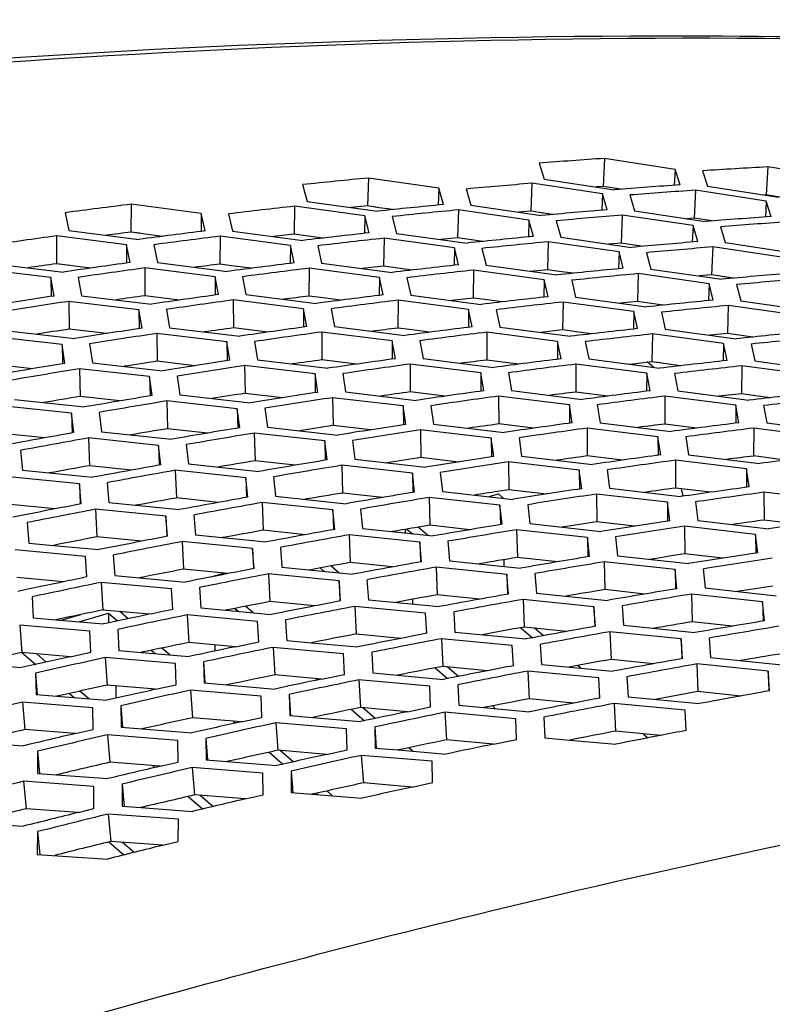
# Model space of a CAD drawing. Header units: millimetres. Extents: x 0 to 420, y 0 to 297.
# Tile 479 of 514: x 349.37 to 352.01, y 249.34 to 252.79. Entities that reach past the tile are written whole.
import ezdxf

# ---------------------------------------------------------------- set-up
doc = ezdxf.new("R2010")
doc.units = ezdxf.units.MM
doc.header["$LTSCALE"] = 23.1
doc.layers.get('0').update_dxf_attribs({"linetype": 'CONTINUOUS'})

msp = doc.modelspace()

# ---------------------------------------------------------------- linework, layer by layer
at = {"color": 3, "linetype": 'Continuous'}
for p, q in [((351.1879, 252.2831), (351.2053, 252.2276)), ((351.6645, 252.2612), (351.4171, 252.2998)), ((351.6826, 252.2071), (351.6645, 252.2612)), ((351.7599, 252.2563), (351.7781, 252.2025)), ((352.237, 252.2297), (351.989, 252.2699)), ((350.8368, 252.1956), (350.5902, 252.2311)), ((351.2053, 252.2276), (351.4526, 252.1903)), ((350.3597, 252.2079), (350.3751, 252.1491)), ((350.8528, 252.1382), (350.8368, 252.1956)), ((350.9323, 252.1927), (350.9484, 252.1355)), ((351.4099, 252.1756), (351.1626, 252.2127)), ((351.9836, 252.1499), (351.7357, 252.1886)), ((351.7781, 252.2025), (352.0261, 252.1636)), ((350.3751, 252.1491), (350.6215, 252.1149)), ((351.4267, 252.1199), (351.4099, 252.1756)), ((351.5055, 252.1717), (351.5224, 252.1162)), ((352.0012, 252.0958), (351.9836, 252.1499)), ((350.0048, 252.1067), (349.7591, 252.1392)), ((350.5782, 252.0982), (350.3318, 252.1322)), ((351.1524, 252.0841), (350.9053, 252.1196)), ((350.9484, 252.1355), (351.1955, 252.0998)), ((351.5224, 252.1162), (351.7702, 252.079)), ((349.5276, 252.1096), (349.5409, 252.0474)), ((350.0188, 252.0459), (350.0048, 252.1067)), ((350.1003, 252.1057), (350.1144, 252.0452)), ((350.593, 252.0391), (350.5782, 252.0982)), ((350.6739, 252.0963), (350.6887, 252.0374)), ((351.1679, 252.0266), (351.1524, 252.0841)), ((351.2482, 252.0812), (351.2638, 252.024)), ((351.7273, 252.0643), (351.4795, 252.1013)), ((349.5409, 252.0474), (349.7864, 252.0162)), ((350.1144, 252.0452), (350.3606, 252.0125)), ((351.7436, 252.0084), (351.7273, 252.0643)), ((351.8231, 252.0604), (351.8396, 252.0049)), ((349.7425, 251.9976), (349.4971, 252.0285)), ((350.3169, 251.9949), (350.0707, 252.0273)), ((350.8921, 251.9865), (350.6452, 252.0205)), ((350.6887, 252.0374), (350.9357, 252.0032)), ((351.468, 251.9726), (351.2204, 252.008)), ((351.2638, 252.024), (351.5114, 251.9883)), ((349.7553, 251.935), (349.7425, 251.9976)), ((349.8382, 251.9975), (349.851, 251.9352)), ((350.3304, 251.934), (350.3169, 251.9949)), ((350.4127, 251.9939), (350.4263, 251.9333)), ((350.9063, 251.9273), (350.8921, 251.9865)), ((350.988, 251.9846), (351.0024, 251.9257)), ((351.483, 251.915), (351.468, 251.9726)), ((352.0446, 251.9529), (351.7964, 251.9899)), ((351.8396, 252.0049), (352.0878, 251.9676)), ((351.5641, 251.9697), (351.5792, 251.9124)), ((349.4776, 251.8823), (349.2324, 251.9117)), ((349.2767, 251.9316), (349.5219, 251.9019)), ((350.0528, 251.8854), (349.8069, 251.9163)), ((349.851, 251.9352), (350.097, 251.9041)), ((350.629, 251.883), (350.3823, 251.9153)), ((350.4263, 251.9333), (350.673, 251.9006)), ((351.2059, 251.8749), (350.9585, 251.9087)), ((351.0024, 251.9257), (351.2498, 251.8916)), ((351.5792, 251.9124), (351.8273, 251.8768)), ((349.4891, 251.818), (349.4776, 251.8823)), ((349.5734, 251.8832), (349.5851, 251.8192)), ((350.0651, 251.8228), (350.0528, 251.8854)), ((350.1488, 251.8854), (350.1612, 251.8231)), ((350.642, 251.822), (350.629, 251.883)), ((350.7251, 251.882), (350.7382, 251.8213)), ((351.2197, 251.8156), (351.2059, 251.8749)), ((351.3022, 251.8729), (351.316, 251.814)), ((351.7836, 251.8611), (351.5355, 251.8964)), ((351.7981, 251.8035), (351.7836, 251.8611)), ((351.88, 251.8582), (351.8946, 251.8009)), ((349.5851, 251.8192), (349.8308, 251.7896)), ((350.3632, 251.7733), (350.1167, 251.8041)), ((350.1612, 251.8231), (350.4076, 251.792)), ((350.9411, 251.7711), (350.6939, 251.8034)), ((350.7382, 251.8213), (350.9854, 251.7888)), ((351.316, 251.814), (351.5639, 251.7799)), ((351.8946, 251.8009), (352.1432, 251.7653)), ((349.7862, 251.77), (349.5405, 251.7993)), ((349.7972, 251.7056), (349.7862, 251.77)), ((349.8823, 251.7709), (349.8934, 251.7068)), ((350.3749, 251.7106), (350.3632, 251.7733)), ((350.4594, 251.7733), (350.4713, 251.7109)), ((350.9536, 251.7101), (350.9411, 251.7711)), ((351.0374, 251.7701), (351.0501, 251.7094)), ((351.5198, 251.7632), (351.2719, 251.797)), ((352.0992, 251.7495), (351.8507, 251.7849)), ((351.533, 251.7038), (351.5198, 251.7632)), ((351.6163, 251.7613), (351.6297, 251.7023)), ((349.3165, 251.6971), (349.562, 251.6691)), ((349.8934, 251.7068), (350.1396, 251.6773)), ((350.4713, 251.7109), (350.7183, 251.6799)), ((351.0501, 251.7094), (351.2978, 251.6769)), ((351.6297, 251.7023), (351.8781, 251.6682)), ((349.5169, 251.6484), (349.2715, 251.6761)), ((350.0947, 251.6576), (349.8486, 251.6868)), ((350.6735, 251.6612), (350.4266, 251.6919)), ((351.2531, 251.6592), (351.0055, 251.6914)), ((351.8336, 251.6515), (351.5852, 251.6852)), ((349.5268, 251.5822), (349.5169, 251.6484)), ((349.6132, 251.6503), (349.6231, 251.5844)), ((350.1053, 251.5931), (350.0947, 251.6576)), ((350.1911, 251.6586), (350.2018, 251.5944)), ((350.6848, 251.5984), (350.6735, 251.6612)), ((350.77, 251.6613), (350.7814, 251.5988)), ((351.2651, 251.5981), (351.2531, 251.6592)), ((351.3498, 251.6583), (351.362, 251.5975)), ((351.8464, 251.5921), (351.8336, 251.6515)), ((351.9304, 251.6496), (351.9433, 251.5905)), ((350.2018, 251.5944), (350.4485, 251.565)), ((350.7814, 251.5988), (351.0289, 251.5679)), ((351.362, 251.5975), (351.6101, 251.5651)), ((349.8237, 251.5357), (349.5778, 251.5634)), ((349.6231, 251.5844), (349.8691, 251.5565)), ((350.4033, 251.5452), (350.1566, 251.5744)), ((350.9838, 251.5491), (350.7364, 251.5797)), ((351.5652, 251.5473), (351.3171, 251.5795)), ((352.1474, 251.5398), (351.8986, 251.5735)), ((351.9433, 251.5905), (352.1922, 251.5566)), ((349.8331, 251.4695), (349.8237, 251.5357)), ((349.9202, 251.5377), (349.9297, 251.4717)), ((350.4133, 251.4807), (350.4033, 251.5452)), ((350.5, 251.5463), (350.5101, 251.482)), ((350.9946, 251.4863), (350.9838, 251.5491)), ((351.0807, 251.5492), (351.0916, 251.4866)), ((351.5767, 251.4862), (351.5652, 251.5473)), ((351.6622, 251.5464), (351.6739, 251.4856)), ((349.3504, 251.4559), (349.596, 251.4295)), ((349.9297, 251.4717), (350.1762, 251.4439)), ((350.7118, 251.4329), (350.4647, 251.4619)), ((350.5101, 251.482), (350.7573, 251.4527)), ((351.2941, 251.437), (351.0462, 251.4676)), ((351.0916, 251.4866), (351.3395, 251.4558)), ((351.8773, 251.4354), (351.6287, 251.4675)), ((351.6739, 251.4856), (351.9225, 251.4532)), ((349.5502, 251.4077), (349.3047, 251.4339)), ((350.1305, 251.4231), (349.8841, 251.4507)), ((350.1394, 251.3568), (350.1305, 251.4231)), ((350.2273, 251.4251), (350.2363, 251.3591)), ((350.7214, 251.3682), (350.7118, 251.4329)), ((350.8088, 251.4339), (350.8185, 251.3696)), ((351.3044, 251.3741), (351.2941, 251.437)), ((351.3913, 251.4371), (351.4017, 251.3745)), ((351.8883, 251.3742), (351.8773, 251.4354)), ((351.9746, 251.4346), (351.9857, 251.3737)), ((349.5584, 251.3397), (349.5502, 251.4077)), ((349.6469, 251.4107), (349.6552, 251.3429)), ((350.2363, 251.3591), (350.4832, 251.3313)), ((350.8185, 251.3696), (351.0662, 251.3403)), ((351.6045, 251.3249), (351.3561, 251.3554)), ((351.4017, 251.3745), (351.6501, 251.3437)), ((352.1894, 251.3235), (351.9403, 251.3556)), ((351.9857, 251.3737), (352.2349, 251.3414)), ((349.8553, 251.2948), (349.6092, 251.3209)), ((349.6552, 251.3429), (349.9013, 251.3166)), ((350.4373, 251.3105), (350.1904, 251.338)), ((351.0204, 251.3205), (350.7728, 251.3495)), ((351.0295, 251.2558), (351.0204, 251.3205)), ((351.1177, 251.3216), (351.1269, 251.2572)), ((351.6143, 251.2619), (351.6045, 251.3249)), ((351.7019, 251.325), (351.7118, 251.2624)), ((349.8629, 251.2267), (349.8553, 251.2948)), ((349.9522, 251.2978), (349.96, 251.23)), ((350.4457, 251.2441), (350.4373, 251.3105)), ((350.5344, 251.3125), (350.5429, 251.2464)), ((349.3711, 251.2775), (349.3782, 251.2079)), ((351.1269, 251.2572), (351.3751, 251.228)), ((351.7118, 251.2624), (351.9607, 251.2316)), ((349.96, 251.23), (350.2066, 251.2037)), ((350.7441, 251.1978), (350.4967, 251.2253)), ((350.5429, 251.2464), (350.7903, 251.2187)), ((351.329, 251.2081), (351.0808, 251.2371)), ((351.9148, 251.2127), (351.6659, 251.2432)), ((349.5776, 251.1603), (349.3318, 251.1848)), ((349.3782, 251.2079), (349.624, 251.1832)), ((350.1603, 251.1819), (349.9137, 251.2078)), ((350.1675, 251.1137), (350.1603, 251.1819)), ((350.2575, 251.1849), (350.2648, 251.117)), ((350.752, 251.1313), (350.7441, 251.1978)), ((350.8415, 251.1999), (350.8495, 251.1337)), ((351.3375, 251.1434), (351.329, 251.2081)), ((351.4265, 251.2093), (351.4352, 251.1448)), ((351.9241, 251.1497), (351.9148, 251.2127)), ((349.5841, 251.0904), (349.5776, 251.1603)), ((349.6746, 251.1643), (349.6813, 251.0946)), ((351.4352, 251.1448), (351.6839, 251.1157)), ((350.2648, 251.117), (350.5119, 251.0908)), ((351.0509, 251.0852), (350.803, 251.1125)), ((350.8495, 251.1337), (351.0561, 251.1107)), ((351.0561, 251.1107), (351.0974, 251.1061)), ((351.6375, 251.0958), (351.3889, 251.1246)), ((352.2251, 251.1006), (351.9757, 251.131)), ((349.6813, 251.0946), (349.9276, 251.07)), ((350.4653, 251.0689), (350.2182, 251.0948)), ((351.0583, 251.0186), (351.0509, 251.0852)), ((351.1486, 251.0873), (351.1561, 251.0211)), ((351.6456, 251.0309), (351.6375, 251.0958)), ((351.7354, 251.097), (351.7436, 251.0324)), ((349.8808, 251.0471), (349.6346, 251.0715)), ((349.8869, 250.977), (349.8808, 251.0471)), ((349.9781, 251.0511), (349.9843, 250.9814)), ((350.472, 251.0006), (350.4653, 251.0689)), ((350.5628, 251.072), (350.5696, 251.004)), ((349.3947, 251.0246), (349.4002, 250.9531)), ((351.1561, 251.0211), (351.4045, 250.9935)), ((351.9461, 250.9834), (351.697, 251.0122)), ((351.7436, 251.0324), (351.9928, 251.0034)), ((349.9843, 250.9814), (350.2311, 250.9568)), ((350.7703, 250.956), (350.5227, 250.9818)), ((350.5696, 251.004), (350.8172, 250.978)), ((351.3577, 250.9725), (351.1093, 250.9998)), ((351.3646, 250.9059), (351.3577, 250.9725)), ((351.4557, 250.9748), (351.4627, 250.9084)), ((351.9537, 250.9185), (351.9461, 250.9834)), ((349.4002, 250.9531), (349.4866, 250.945)), ((349.4866, 250.945), (349.6461, 250.93)), ((350.1841, 250.9338), (349.9373, 250.9581)), ((350.2817, 250.9379), (350.2873, 250.8681)), ((350.7765, 250.8876), (350.7703, 250.956)), ((350.8681, 250.9592), (350.8745, 250.8911)), ((349.599, 250.906), (349.3531, 250.9289)), ((349.6039, 250.8342), (349.599, 250.906)), ((349.6964, 250.911), (349.7014, 250.8395)), ((350.1896, 250.8637), (350.1841, 250.9338)), ((351.4627, 250.9084), (351.7116, 250.8809)), ((351.0753, 250.8431), (350.8273, 250.8688)), ((350.8745, 250.8911), (351.1225, 250.8651)), ((351.6645, 250.8599), (351.4156, 250.8871)), ((349.7014, 250.8395), (349.788, 250.8314)), ((350.4873, 250.8206), (350.2401, 250.8448)), ((350.2873, 250.8681), (350.5346, 250.8436)), ((351.081, 250.7746), (351.0753, 250.8431)), ((351.1734, 250.8463), (351.1793, 250.7781)), ((351.6709, 250.7932), (351.6645, 250.8599)), ((351.7627, 250.8622), (351.7693, 250.7957)), ((349.9005, 250.7924), (349.6541, 250.8152)), ((349.788, 250.8314), (349.9479, 250.8164)), ((350.4924, 250.7503), (350.4873, 250.8206)), ((350.5852, 250.8247), (350.5904, 250.7548)), ((349.9049, 250.7204), (349.9005, 250.7924)), ((349.9982, 250.7975), (350.0027, 250.7258)), ((351.1793, 250.7781), (351.4279, 250.7522)), ((351.9712, 250.7473), (351.7219, 250.7744)), ((351.7693, 250.7957), (352.0187, 250.7683)), ((349.4124, 250.7647), (349.4163, 250.6913)), ((350.7905, 250.7073), (350.5428, 250.7314)), ((350.5904, 250.7548), (350.8382, 250.7304)), ((351.3803, 250.7301), (351.1318, 250.7557)), ((351.4787, 250.7334), (351.4841, 250.6651)), ((351.9772, 250.6805), (351.9712, 250.7473)), ((350.2019, 250.6788), (349.955, 250.7015)), ((350.0027, 250.7258), (350.0895, 250.7178)), ((350.0895, 250.7178), (350.2496, 250.7029)), ((350.7951, 250.637), (350.7905, 250.7073)), ((350.8888, 250.7115), (350.8934, 250.6415)), ((351.3856, 250.6616), (351.3803, 250.7301)), ((349.6146, 250.6447), (349.3686, 250.666)), ((349.4163, 250.6913), (349.4954, 250.6844)), ((349.4954, 250.6844), (349.6624, 250.6698)), ((350.2059, 250.6067), (350.2019, 250.6788)), ((350.2999, 250.684), (350.3013, 250.6601)), ((351.4841, 250.6651), (351.7332, 250.6393)), ((349.6179, 250.5709), (349.6146, 250.6447)), ((349.7124, 250.6508), (349.7158, 250.5773)), ((350.3013, 250.6601), (350.3033, 250.6251)), ((350.8934, 250.6415), (351.1417, 250.6172)), ((351.6854, 250.6172), (351.4363, 250.6427)), ((350.1243, 250.5899), (350.2059, 250.6067)), ((350.3033, 250.6251), (350.304, 250.6122)), ((350.304, 250.6122), (350.3909, 250.6042)), ((350.3909, 250.6042), (350.5514, 250.5893)), ((351.0938, 250.594), (350.8456, 250.6181)), ((351.0979, 250.5236), (351.0938, 250.594)), ((351.1923, 250.5983), (351.1965, 250.5282)), ((351.6901, 250.5485), (351.6854, 250.6172)), ((351.7841, 250.6205), (351.7889, 250.5521)), ((349.5453, 250.555), (349.6179, 250.5709)), ((349.7158, 250.5773), (349.795, 250.5704)), ((349.795, 250.5704), (349.9624, 250.5559)), ((350.5034, 250.5652), (350.256, 250.5878)), ((350.5068, 250.493), (350.5034, 250.5652)), ((350.6017, 250.5704), (350.6052, 250.4985)), ((349.201, 250.531), (349.3747, 250.5169)), ((349.9143, 250.5308), (349.6678, 250.5519)), ((349.9171, 250.4568), (349.9143, 250.5308)), ((350.0124, 250.5369), (350.0153, 250.4633)), ((351.1965, 250.5282), (351.4452, 250.504)), ((351.9904, 250.5043), (351.7408, 250.5297)), ((351.7889, 250.5521), (352.0385, 250.5264)), ((349.4244, 250.4978), (349.4267, 250.4224)), ((350.4255, 250.4763), (350.5068, 250.493)), ((350.6052, 250.4985), (350.6923, 250.4906)), ((350.6923, 250.4906), (350.8532, 250.4758)), ((351.397, 250.4808), (351.1483, 250.5047)), ((351.9946, 250.4355), (351.9904, 250.5043)), ((349.8448, 250.441), (349.9171, 250.4568)), ((350.0153, 250.4633), (350.0947, 250.4565)), ((350.0947, 250.4565), (350.2624, 250.442)), ((350.8049, 250.4516), (350.557, 250.4741)), ((350.9035, 250.4569), (350.9065, 250.3849)), ((351.4006, 250.4103), (351.397, 250.4808)), ((351.4958, 250.4851), (351.4995, 250.4149)), ((349.4267, 250.4224), (349.4989, 250.4166)), ((350.214, 250.4168), (349.967, 250.4378)), ((350.3124, 250.423), (350.3148, 250.3492)), ((350.8078, 250.3793), (350.8049, 250.4516)), ((349.6244, 250.3764), (349.3783, 250.396)), ((349.4989, 250.4166), (349.6729, 250.4026)), ((350.2163, 250.3428), (350.214, 250.4168)), ((351.7003, 250.3675), (351.4511, 250.3914)), ((351.4995, 250.4149), (351.7488, 250.3908)), ((349.6261, 250.3006), (349.6244, 250.3764)), ((349.7226, 250.3835), (349.7244, 250.308)), ((350.7268, 250.3626), (350.8078, 250.3793)), ((351.1063, 250.338), (350.858, 250.3604)), ((350.9065, 250.3849), (350.9938, 250.377)), ((350.9938, 250.377), (351.1549, 250.3622)), ((351.7033, 250.2969), (351.7003, 250.3675)), ((350.1443, 250.327), (350.2163, 250.3428)), ((350.5136, 250.3028), (350.2661, 250.3237)), ((350.3148, 250.3492), (350.3943, 250.3425)), ((350.3943, 250.3425), (350.5623, 250.3281)), ((351.1088, 250.2656), (351.1063, 250.338)), ((351.2052, 250.3433), (351.2078, 250.2712)), ((349.5627, 250.2858), (349.6261, 250.3006)), ((349.7244, 250.308), (349.7967, 250.3023)), ((349.7967, 250.3023), (349.9711, 250.2883)), ((350.5155, 250.2287), (350.5136, 250.3028)), ((350.6123, 250.3091), (350.6143, 250.2352)), ((349.201, 250.2564), (349.3812, 250.2429)), ((349.9223, 250.262), (349.6757, 250.2815)), ((349.9235, 250.1861), (349.9223, 250.262)), ((350.0208, 250.2692), (350.0221, 250.1936)), ((351.0281, 250.249), (351.1088, 250.2656)), ((351.2078, 250.2712), (351.2952, 250.2634)), ((351.2952, 250.2634), (351.4567, 250.2487)), ((349.4306, 250.2238), (349.4314, 250.1464)), ((350.4439, 250.213), (350.5155, 250.2287)), ((350.6143, 250.2352), (350.694, 250.2285)), ((350.694, 250.2285), (350.8623, 250.2142)), ((349.8605, 250.1714), (349.9235, 250.1861)), ((350.0221, 250.1936), (350.0946, 250.1879)), ((350.0946, 250.1879), (350.2693, 250.174)), ((350.8133, 250.1889), (350.5653, 250.2097)), ((350.8147, 250.1146), (350.8133, 250.1889)), ((349.4314, 250.1464), (349.4971, 250.1416)), ((350.2202, 250.1477), (349.9731, 250.167)), ((350.221, 250.0716), (350.2202, 250.1477)), ((350.319, 250.1549), (350.3198, 250.0792)), ((349.6285, 250.1009), (349.3823, 250.1188)), ((349.4971, 250.1416), (349.6777, 250.1282)), ((350.7434, 250.0989), (350.8147, 250.1146)), ((349.6287, 250.0231), (349.6285, 250.1009)), ((349.7271, 250.1091), (349.7273, 250.0316)), ((350.3198, 250.0792), (350.3924, 250.0735)), ((350.1583, 250.057), (350.221, 250.0716)), ((350.3924, 250.0735), (350.5675, 250.0597)), ((349.5742, 250.0097), (349.6287, 250.0231)), ((349.5742, 250.0097), (349.6287, 250.0231)), ((349.7273, 250.0316), (349.7931, 250.0268)), ((349.7931, 250.0268), (349.9741, 250.0135)), ((349.1363, 249.9784), (349.3822, 249.9617)), ((349.9247, 249.9861), (349.678, 250.0039)), ((349.9243, 249.9082), (349.9247, 249.9861)), ((349.4313, 249.9425), (349.4304, 249.8631)), ((349.8701, 249.8949), (349.9243, 249.9082)), ((349.8701, 249.8949), (349.9243, 249.9082)), ((349.4304, 249.8631), (349.6768, 249.8466))]:
    msp.add_line(p, q, dxfattribs=at)
at = {"color": 7, "linetype": 'Continuous'}
for p, q in [((351.4171, 252.2998), (351.4121, 252.2017)), ((351.6645, 252.2612), (351.6615, 252.2056)), ((351.989, 252.2699), (351.9829, 252.1717)), ((350.5902, 252.2311), (350.5874, 252.1332)), ((350.8368, 252.1956), (350.8349, 252.1364)), ((351.1626, 252.2127), (351.1587, 252.1147)), ((351.4121, 252.2017), (351.3881, 252.2001)), ((351.4747, 252.192), (351.4121, 252.2017)), ((351.7357, 252.1886), (351.7307, 252.0905)), ((351.4099, 252.1756), (351.4075, 252.1182)), ((351.9829, 252.1717), (351.9769, 252.1714)), ((351.9836, 252.1499), (351.9806, 252.0944)), ((352.0309, 252.1639), (351.9829, 252.1717)), ((349.7591, 252.1392), (349.7585, 252.0415)), ((350.3318, 252.1322), (350.3301, 252.0344)), ((350.5874, 252.1332), (350.5301, 252.1276)), ((350.6284, 252.1273), (350.5874, 252.1332)), ((350.6234, 252.1281), (350.5874, 252.1332)), ((350.6758, 252.1205), (350.6284, 252.1273)), ((350.9053, 252.1196), (350.9025, 252.0217)), ((351.1587, 252.1147), (351.1169, 252.1112)), ((351.2348, 252.1033), (351.1587, 252.1147)), ((350.0048, 252.1067), (350.0042, 252.0441)), ((350.5782, 252.0982), (350.577, 252.0373)), ((351.1524, 252.0841), (351.1505, 252.0249)), ((351.1999, 252.1085), (351.1969, 252.109)), ((351.4795, 252.1013), (351.4756, 252.0033)), ((351.7307, 252.0905), (351.7056, 252.0887)), ((351.7934, 252.0807), (351.7307, 252.0905)), ((349.7994, 252.0362), (349.7585, 252.0415)), ((349.7892, 252.0375), (349.7585, 252.0415)), ((351.7273, 252.0643), (351.7248, 252.0069)), ((349.4971, 252.0285), (349.4975, 251.931)), ((349.869, 252.0269), (349.7994, 252.0362)), ((350.0707, 252.0273), (350.0701, 251.9296)), ((350.3301, 252.0344), (350.2573, 252.0263)), ((350.3711, 252.0288), (350.3301, 252.0344)), ((350.363, 252.0299), (350.3301, 252.0344)), ((350.4301, 252.0206), (350.3711, 252.0288)), ((350.6452, 252.0205), (350.6435, 251.9227)), ((350.9025, 252.0217), (350.8441, 252.0159)), ((350.9436, 252.0158), (350.9025, 252.0217)), ((350.9436, 252.0158), (350.9025, 252.0217)), ((350.9911, 252.009), (350.9436, 252.0158)), ((351.2204, 252.008), (351.2176, 251.9101)), ((349.7425, 251.9976), (349.7426, 251.9332)), ((350.3169, 251.9949), (350.3163, 251.9322)), ((350.8921, 251.9865), (350.8908, 251.9256)), ((351.4756, 252.0033), (351.4326, 251.9997)), ((351.468, 251.9726), (351.4661, 251.9134)), ((351.5518, 251.9919), (351.4756, 252.0033)), ((351.5518, 251.9919), (351.5168, 251.9971)), ((351.7964, 251.9899), (351.7925, 251.8919)), ((349.6181, 251.9158), (349.4975, 251.931)), ((349.8069, 251.9163), (349.8074, 251.8188)), ((350.111, 251.9242), (350.0701, 251.9296)), ((350.1808, 251.915), (350.111, 251.9242)), ((350.3823, 251.9153), (350.3817, 251.8176)), ((350.6435, 251.9227), (350.5694, 251.9144)), ((350.6845, 251.917), (350.6435, 251.9227)), ((350.6845, 251.917), (350.6435, 251.9227)), ((350.7436, 251.9089), (350.6845, 251.917)), ((350.9585, 251.9087), (350.9568, 251.8109)), ((351.2176, 251.9101), (351.158, 251.9043)), ((351.2588, 251.9042), (351.2176, 251.9101)), ((351.3064, 251.8974), (351.2588, 251.9042)), ((349.4776, 251.8823), (349.4785, 251.8164)), ((350.0528, 251.8854), (350.0529, 251.8211)), ((350.629, 251.883), (350.6284, 251.8203)), ((351.2059, 251.8749), (351.2047, 251.8139)), ((351.5355, 251.8964), (351.5327, 251.7985)), ((351.7925, 251.8919), (351.7483, 251.8882)), ((351.8688, 251.8805), (351.7925, 251.8919)), ((351.8688, 251.8805), (351.8338, 251.8857)), ((351.7836, 251.8611), (351.7817, 251.8019)), ((349.9281, 251.8036), (349.8074, 251.8188)), ((350.1167, 251.8041), (350.1172, 251.7066)), ((350.4227, 251.8123), (350.3817, 251.8176)), ((350.4926, 251.8031), (350.4227, 251.8123)), ((350.6939, 251.8034), (350.6933, 251.7057)), ((350.9568, 251.8109), (350.8816, 251.8025)), ((350.998, 251.8053), (350.9568, 251.8109)), ((351.0572, 251.7972), (350.998, 251.8053)), ((349.5405, 251.7993), (349.5421, 251.7019)), ((349.7862, 251.77), (349.787, 251.704)), ((350.3632, 251.7733), (350.3633, 251.709)), ((350.9411, 251.7711), (350.9405, 251.7084)), ((351.2719, 251.797), (351.2702, 251.6992)), ((351.5327, 251.7985), (351.4719, 251.7926)), ((351.574, 251.7927), (351.5327, 251.7985)), ((351.5659, 251.7938), (351.5327, 251.7985)), ((351.6216, 251.7859), (351.574, 251.7927)), ((351.8507, 251.7849), (351.8478, 251.687)), ((351.5198, 251.7632), (351.5185, 251.7022)), ((349.6722, 251.6864), (349.5421, 251.7019)), ((350.2382, 251.6915), (350.1172, 251.7066)), ((350.7344, 251.7003), (350.6933, 251.7057)), ((350.8044, 251.6912), (350.7344, 251.7003)), ((351.2702, 251.6992), (351.1937, 251.6906)), ((351.3114, 251.6936), (351.2702, 251.6992)), ((349.8486, 251.6868), (349.8501, 251.5895)), ((350.4266, 251.6919), (350.427, 251.5944)), ((351.0055, 251.6914), (351.0049, 251.5937)), ((351.3707, 251.6855), (351.3114, 251.6936)), ((351.5852, 251.6852), (351.5835, 251.5874)), ((351.8478, 251.687), (351.7859, 251.6809)), ((351.8892, 251.6811), (351.8478, 251.687)), ((351.8892, 251.6811), (351.8478, 251.687)), ((351.9369, 251.6743), (351.8892, 251.6811)), ((349.5169, 251.6484), (349.5186, 251.5808)), ((350.0947, 251.6576), (350.0956, 251.5916)), ((350.6735, 251.6612), (350.6736, 251.5969)), ((351.2531, 251.6592), (351.2525, 251.5965)), ((351.8336, 251.6515), (351.8323, 251.5905)), ((350.5483, 251.5793), (350.427, 251.5944)), ((351.1162, 251.5793), (351.0049, 251.5937)), ((349.413, 251.5632), (349.2742, 251.5789)), ((349.5778, 251.5634), (349.5805, 251.4662)), ((349.9805, 251.574), (349.8501, 251.5895)), ((350.1566, 251.5744), (350.1582, 251.477)), ((350.7364, 251.5797), (350.7369, 251.4822)), ((351.3171, 251.5795), (351.3164, 251.4818)), ((351.5835, 251.5874), (351.5059, 251.5787)), ((351.5242, 251.5764), (351.5196, 251.5803)), ((351.5904, 251.5677), (351.5668, 251.5881)), ((351.6248, 251.5818), (351.5835, 251.5874)), ((351.6126, 251.5835), (351.5835, 251.5874)), ((351.6843, 251.5737), (351.6249, 251.5818)), ((351.8986, 251.5735), (351.8969, 251.4757)), ((349.8237, 251.5357), (349.8254, 251.4682)), ((350.4033, 251.5452), (350.4041, 251.4793)), ((350.9838, 251.5491), (350.9839, 251.4848)), ((351.5652, 251.5473), (351.5646, 251.4847)), ((349.7196, 251.4506), (349.5805, 251.4662)), ((350.2888, 251.4616), (350.1582, 251.477)), ((350.4647, 251.4619), (350.4663, 251.3646)), ((350.8583, 251.4672), (350.7369, 251.4822)), ((351.0462, 251.4676), (351.0467, 251.37)), ((351.428, 251.4673), (351.3164, 251.4818)), ((351.6287, 251.4675), (351.628, 251.3698)), ((351.8969, 251.4757), (351.8181, 251.4669)), ((351.9383, 251.4701), (351.8969, 251.4757)), ((351.9383, 251.4701), (351.8969, 251.4757)), ((351.9978, 251.462), (351.9383, 251.4701)), ((349.8841, 251.4507), (349.8868, 251.3535)), ((350.1305, 251.4231), (350.1322, 251.3556)), ((350.7118, 251.4329), (350.7127, 251.3669)), ((351.2941, 251.437), (351.2942, 251.3727)), ((351.8773, 251.4354), (351.8767, 251.3728)), ((349.5502, 251.4077), (349.5527, 251.3395)), ((350.0261, 251.3379), (349.8868, 251.3535)), ((350.5971, 251.3492), (350.4663, 251.3646)), ((351.1684, 251.355), (351.0467, 251.37)), ((351.3561, 251.3554), (351.3565, 251.2579)), ((351.7399, 251.3554), (351.628, 251.3698)), ((351.9403, 251.3556), (351.9396, 251.2579)), ((349.4557, 251.3212), (349.3084, 251.3369)), ((349.6092, 251.3209), (349.6129, 251.2239)), ((350.1904, 251.338), (350.1931, 251.2408)), ((350.7728, 251.3495), (350.7743, 251.2521)), ((351.0204, 251.3205), (351.0212, 251.2546)), ((351.6045, 251.3249), (351.6046, 251.2606)), ((349.8553, 251.2948), (349.8577, 251.2265)), ((350.4373, 251.3105), (350.4389, 251.2439)), ((350.9054, 251.2368), (350.7743, 251.2521)), ((351.4785, 251.2429), (351.3565, 251.2579)), ((352.0517, 251.2435), (351.9396, 251.2579)), ((349.7605, 251.2082), (349.6129, 251.2239)), ((350.3327, 251.2252), (350.1931, 251.2408)), ((350.4967, 251.2253), (350.4994, 251.1281)), ((351.0808, 251.2371), (351.0824, 251.1397)), ((351.6659, 251.2432), (351.6664, 251.1457)), ((349.9137, 251.2078), (349.9175, 251.1108)), ((350.1603, 251.1819), (350.1627, 251.1135)), ((350.7441, 251.1978), (350.7457, 251.1312)), ((351.329, 251.2081), (351.3298, 251.1422)), ((351.9148, 251.2127), (351.9149, 251.1484)), ((349.5776, 251.1603), (349.5809, 251.0902)), ((351.7885, 251.1307), (351.6664, 251.1457)), ((350.0653, 251.0953), (349.9175, 251.1108)), ((350.6393, 251.1125), (350.4994, 251.1281)), ((350.803, 251.1125), (350.8057, 251.0154)), ((351.013, 251.1156), (351.0453, 251.1249)), ((351.0824, 251.1397), (351.0426, 251.1337)), ((351.0625, 251.11), (351.0453, 251.1249)), ((351.2137, 251.1244), (351.0824, 251.1397)), ((351.3889, 251.1246), (351.3904, 251.0273)), ((351.9757, 251.131), (351.9762, 251.0335)), ((349.4918, 251.0725), (349.3367, 251.088)), ((350.2182, 251.0948), (350.222, 250.9978)), ((351.0509, 251.0852), (351.0525, 251.0185)), ((351.6375, 251.0958), (351.6384, 251.0298)), ((349.6346, 251.0715), (349.6394, 250.9747)), ((349.8808, 251.0471), (349.8841, 250.9769)), ((350.4653, 251.0689), (350.4677, 251.0005)), ((350.7968, 250.9801), (350.7641, 251.0085)), ((350.8057, 251.0154), (350.7658, 251.0087)), ((350.9458, 250.9999), (350.8057, 251.0154)), ((351.5221, 251.012), (351.3904, 251.0273)), ((351.697, 251.0122), (351.6985, 250.9148)), ((352.0986, 251.0186), (351.9762, 251.0335)), ((349.7949, 250.9593), (349.6394, 250.9747)), ((350.3701, 250.9823), (350.222, 250.9978)), ((350.5227, 250.9818), (350.5265, 250.8848)), ((350.7189, 251.0009), (350.7189, 250.9884)), ((350.7253, 251.002), (350.7442, 250.9857)), ((351.1093, 250.9998), (351.112, 250.9026)), ((351.3577, 250.9725), (351.3593, 250.9058)), ((351.9461, 250.9834), (351.9469, 250.9184)), ((349.9373, 250.9581), (349.9422, 250.8613)), ((350.7703, 250.956), (350.7727, 250.8875)), ((350.1841, 250.9338), (350.1874, 250.8636)), ((351.8304, 250.8996), (351.6985, 250.9148)), ((350.4871, 250.8483), (350.459, 250.8727)), ((350.6749, 250.8693), (350.5265, 250.8848)), ((350.8273, 250.8688), (350.831, 250.7718)), ((351.0653, 250.8711), (351.0653, 250.8949)), ((351.2524, 250.8872), (351.112, 250.9026)), ((351.4156, 250.8871), (351.4183, 250.7899)), ((350.0979, 250.846), (349.9422, 250.8613)), ((350.0395, 250.8345), (350.0839, 250.8474)), ((350.2401, 250.8448), (350.2449, 250.748)), ((350.4208, 250.8658), (350.435, 250.8535)), ((351.0753, 250.8431), (351.0778, 250.7745)), ((351.6645, 250.8599), (351.6661, 250.7931)), ((349.5217, 250.8172), (349.3591, 250.8323)), ((349.6541, 250.8152), (349.6601, 250.7186)), ((350.4873, 250.8206), (350.4906, 250.7502)), ((350.9797, 250.7564), (350.831, 250.7718)), ((351.559, 250.7745), (351.4183, 250.7899)), ((351.7219, 250.7744), (351.7246, 250.6772)), ((350.1863, 250.7088), (350.16, 250.7316)), ((350.401, 250.7327), (350.2449, 250.748)), ((350.5428, 250.7314), (350.5477, 250.6346)), ((350.7457, 250.7395), (350.7457, 250.7564)), ((351.1318, 250.7557), (351.1356, 250.6587)), ((351.9712, 250.7473), (351.9729, 250.6804)), ((349.5139, 250.6828), (349.5826, 250.7026)), ((349.5753, 250.6774), (349.6797, 250.7076)), ((349.823, 250.7035), (349.6601, 250.7186)), ((349.6797, 250.7076), (349.6797, 250.6735)), ((349.6797, 250.7076), (349.7113, 250.6802)), ((349.7485, 250.688), (349.7194, 250.7131)), ((349.955, 250.7015), (349.961, 250.6049)), ((350.1223, 250.7242), (350.1346, 250.7136)), ((351.3803, 250.7301), (351.3828, 250.6615)), ((349.3686, 250.666), (349.3757, 250.5696)), ((351.8656, 250.6619), (351.7246, 250.6772)), ((350.7041, 250.6194), (350.5477, 250.6346)), ((351.1241, 250.6567), (351.1648, 250.6214)), ((351.2845, 250.6434), (351.1356, 250.6587)), ((351.2029, 250.6285), (351.1722, 250.655)), ((351.4363, 250.6427), (351.4401, 250.5457)), ((350.1243, 250.5899), (349.961, 250.6049)), ((350.0529, 250.575), (350.0529, 250.5965)), ((350.3993, 250.6034), (350.3993, 250.6058)), ((350.8456, 250.6181), (350.8504, 250.5213)), ((351.6854, 250.6172), (351.6878, 250.5485)), ((349.5453, 250.555), (349.3757, 250.5696)), ((349.3763, 250.5703), (349.4249, 250.5282)), ((349.4616, 250.5364), (349.4285, 250.5651)), ((349.8296, 250.5777), (349.8428, 250.5663)), ((349.8941, 250.5618), (349.8669, 250.5855)), ((350.256, 250.5878), (350.262, 250.4912)), ((349.6678, 250.5519), (349.6748, 250.4556)), ((350.0124, 250.5369), (350.0174, 250.4634)), ((351.3341, 250.5148), (351.3228, 250.5246)), ((351.5893, 250.5304), (351.4401, 250.5457)), ((351.7408, 250.5297), (351.7446, 250.4327)), ((349.4244, 250.4978), (349.4304, 250.4227)), ((350.4255, 250.4763), (350.262, 250.4912)), ((350.8243, 250.5163), (350.8677, 250.4787)), ((351.0071, 250.5061), (350.8504, 250.5213)), ((350.9053, 250.4861), (350.8665, 250.5197)), ((351.1483, 250.5047), (351.1532, 250.4079)), ((351.9904, 250.5043), (351.9928, 250.4355)), ((349.8448, 250.441), (349.6748, 250.4556)), ((350.4066, 250.478), (350.4119, 250.4734)), ((350.557, 250.4741), (350.563, 250.3775)), ((349.5425, 250.4264), (349.5594, 250.4118)), ((349.6103, 250.4076), (349.5793, 250.4345)), ((349.7065, 250.4102), (349.7065, 250.4529)), ((349.967, 250.4378), (349.974, 250.3415)), ((350.3124, 250.423), (350.3174, 250.3494)), ((351.8942, 250.4174), (351.7446, 250.4327)), ((349.3783, 250.396), (349.3865, 250.2999)), ((351.3102, 250.3928), (351.1532, 250.4079)), ((351.4511, 250.3914), (351.4559, 250.2946)), ((349.7226, 250.3835), (349.7286, 250.3083)), ((350.5304, 250.3708), (350.5763, 250.331)), ((350.7268, 250.3626), (350.563, 250.3775)), ((350.6135, 250.3389), (350.5696, 250.3769)), ((350.858, 250.3604), (350.8639, 250.2638)), ((351.0358, 250.3731), (351.0244, 250.383)), ((350.1443, 250.327), (349.974, 250.3415)), ((350.1164, 250.3294), (350.1243, 250.3225)), ((350.2661, 250.3237), (350.2732, 250.2274)), ((349.5628, 250.2858), (349.3865, 250.2999)), ((350.6123, 250.3091), (350.6174, 250.2354)), ((351.6132, 250.2795), (351.4559, 250.2946)), ((351.5529, 250.2853), (351.5695, 250.271)), ((349.6757, 250.2815), (349.6839, 250.1854)), ((350.0208, 250.2692), (350.0268, 250.194)), ((351.0281, 250.249), (350.8639, 250.2638)), ((351.6072, 250.2783), (351.6049, 250.2803)), ((349.4306, 250.2238), (349.4378, 250.1459)), ((350.242, 250.2206), (350.2903, 250.1787)), ((350.4439, 250.213), (350.2732, 250.2274)), ((350.327, 250.187), (350.2811, 250.2267)), ((350.746, 250.2241), (350.7318, 250.2364)), ((349.8605, 250.1714), (349.6839, 250.1854)), ((350.5653, 250.2097), (350.5724, 250.1133)), ((349.8345, 250.1735), (349.8419, 250.1671)), ((349.9731, 250.167), (349.9813, 250.0709)), ((350.319, 250.1549), (350.325, 250.0796)), ((349.3823, 250.1188), (349.3916, 250.023)), ((350.7434, 250.0989), (350.5724, 250.1133)), ((349.7271, 250.1091), (349.7342, 250.0311)), ((350.4079, 250.077), (350.4138, 250.0718)), ((350.4646, 250.0678), (350.4446, 250.0851)), ((349.9589, 250.0657), (350.0095, 250.0219)), ((350.1583, 250.057), (349.9813, 250.0709)), ((350.0457, 250.0305), (350.0009, 250.0694)), ((349.5742, 250.0097), (349.3916, 250.023)), ((349.5606, 250.0107), (349.5645, 250.0073)), ((349.678, 250.0039), (349.6873, 249.9081)), ((349.4313, 249.9425), (349.4396, 249.8625)), ((349.6809, 249.9065), (349.7336, 249.8609)), ((349.8701, 249.8949), (349.6873, 249.9081)), ((349.7694, 249.8698), (349.7287, 249.9051))]:
    msp.add_line(p, q, dxfattribs=at)
at = {"color": 3, "linetype": 'Continuous'}
for centre, radius, start, end in [((353.4847, 222.4253), 29.946, 93.95904, 94.39881), ((353.6255, 222.6522), 29.6629, 93.16268, 93.60586), ((353.5456, 221.7247), 30.6493, 95.53338, 95.9664), ((353.6763, 221.9571), 30.3598, 94.74926, 95.18563), ((353.7575, 222.2273), 30.0515, 93.95904, 94.39881), ((353.812, 222.1877), 30.0726, 93.95904, 94.39881), ((353.6272, 221.0118), 31.3668, 97.08357, 97.50996), ((353.7477, 221.2486), 31.0719, 96.31147, 96.74115), ((353.8186, 221.5242), 30.7573, 95.53338, 95.9664), ((353.8732, 221.4841), 30.7789, 95.53338, 95.9664), ((353.9492, 221.7579), 30.4666, 94.74926, 95.18563), ((354.0038, 221.7181), 30.4879, 94.74926, 95.18563), ((354.0848, 221.9897), 30.1782, 93.95904, 94.39881), ((354.1394, 221.9501), 30.1993, 93.95904, 94.39881), ((353.9005, 220.8089), 31.4773, 97.08357, 97.50996), ((353.8398, 220.529), 31.7974, 97.84976, 98.27288), ((353.9551, 220.7683), 31.4994, 97.08357, 97.50996), ((354.0208, 221.0469), 31.1812, 96.31147, 96.74115), ((354.0754, 221.0065), 31.203, 96.31147, 96.74115), ((354.1462, 221.2837), 30.8869, 95.53338, 95.9664), ((354.2008, 221.2436), 30.9085, 95.53338, 95.9664), ((354.2767, 221.5188), 30.5947, 94.74926, 95.18563), ((354.3312, 221.479), 30.616, 94.74926, 95.18563), ((354.1133, 220.3248), 31.9092, 97.84976, 98.27288), ((354.168, 220.2839), 31.9316, 97.84976, 98.27288), ((354.2284, 220.5653), 31.61, 97.08357, 97.50996), ((354.2831, 220.5247), 31.6321, 97.08357, 97.50996), ((354.3486, 220.8048), 31.3123, 96.31147, 96.74115), ((354.4032, 220.7645), 31.3342, 96.31147, 96.74115), ((354.4738, 221.0431), 31.0165, 95.53338, 95.9664), ((354.5284, 221.003), 31.0381, 95.53338, 95.9664), ((354.6041, 221.2797), 30.7228, 94.74926, 95.18563), ((354.6587, 221.2399), 30.7441, 94.74926, 95.18563), ((354.3316, 219.837), 32.3455, 98.61008, 99.02997), ((354.4414, 220.0797), 32.0434, 97.84976, 98.27288), ((354.4961, 220.0388), 32.0658, 97.84976, 98.27288), ((354.5564, 220.3217), 31.7426, 97.08357, 97.50996), ((354.611, 220.2811), 31.7647, 97.08357, 97.50996), ((354.6763, 220.5628), 31.4434, 96.31147, 96.74115), ((354.8014, 220.8025), 31.1461, 95.53338, 95.9664), ((354.3863, 219.7959), 32.3681, 98.61008, 99.02997), ((354.731, 220.5224), 31.4653, 96.31147, 96.74115), ((354.856, 220.7624), 31.1677, 95.53338, 95.9664), ((354.66, 219.5904), 32.4812, 98.61008, 99.02997), ((354.7696, 219.8346), 32.1776, 97.84976, 98.27288), ((354.8843, 220.0781), 31.8752, 97.08357, 97.50996), ((355.0041, 220.3207), 31.5745, 96.31147, 96.74115), ((354.7147, 219.5493), 32.5039, 98.61008, 99.02997), ((354.8243, 219.7937), 32.1999, 97.84976, 98.27288), ((354.939, 220.0375), 31.8974, 97.08357, 97.50996), ((355.0587, 220.2803), 31.5964, 96.31147, 96.74115), ((355.129, 220.562), 31.2757, 95.53338, 95.9664), ((355.1836, 220.5219), 31.2973, 95.53338, 95.9664), ((354.9883, 219.3437), 32.617, 98.61008, 99.02997), ((355.0978, 219.5895), 32.3118, 97.84976, 98.27288), ((355.2123, 219.8345), 32.0079, 97.08357, 97.50996), ((354.884, 219.0977), 32.9233, 99.36461, 99.78131), ((354.9387, 219.0563), 32.9462, 99.36461, 99.78131), ((355.0431, 219.3026), 32.6396, 98.61008, 99.02997), ((355.1525, 219.5486), 32.3341, 97.84976, 98.27288), ((355.2669, 219.7939), 32.03, 97.08357, 97.50996), ((355.3319, 220.0786), 31.7057, 96.31147, 96.74115), ((355.3865, 220.0383), 31.7275, 96.31147, 96.74115), ((355.2126, 218.8495), 33.0606, 99.36461, 99.78131), ((355.3167, 219.0971), 32.7527, 98.61008, 99.02997), ((355.3715, 219.056), 32.7753, 98.61008, 99.02997), ((355.4259, 219.3444), 32.4459, 97.84976, 98.27288), ((355.4806, 219.3035), 32.4683, 97.84976, 98.27288), ((355.5402, 219.591), 32.1405, 97.08357, 97.50996), ((355.5949, 219.5504), 32.1626, 97.08357, 97.50996), ((355.6597, 219.8365), 31.8368, 96.31147, 96.74115), ((355.7143, 219.7962), 31.8586, 96.31147, 96.74115), ((355.2674, 218.8082), 33.0834, 99.36461, 99.78131), ((355.5412, 218.6013), 33.1979, 99.36461, 99.78131), ((355.6451, 218.8505), 32.8884, 98.61008, 99.02997), ((355.7541, 219.0993), 32.5801, 97.84976, 98.27288), ((355.8088, 219.0584), 32.6025, 97.84976, 98.27288), ((355.8682, 219.3474), 32.2732, 97.08357, 97.50996), ((355.9228, 219.3068), 32.2953, 97.08357, 97.50996), ((355.4424, 218.3522), 33.5081, 100.11342, 100.52698), ((355.4972, 218.3106), 33.5313, 100.11342, 100.52698), ((355.596, 218.56), 33.2207, 99.36461, 99.78131), ((355.6998, 218.8094), 32.911, 98.61008, 99.02997), ((355.9735, 218.6038), 33.0242, 98.61008, 99.02997), ((356.0822, 218.8542), 32.7143, 97.84976, 98.27288), ((356.1961, 219.1038), 32.4058, 97.08357, 97.50996), ((355.7713, 218.1025), 33.647, 100.11342, 100.52698), ((355.8699, 218.3532), 33.3351, 99.36461, 99.78131), ((355.9246, 218.3118), 33.358, 99.36461, 99.78131), ((356.0282, 218.5627), 33.0468, 98.61008, 99.02997), ((356.1369, 218.8133), 32.7366, 97.84976, 98.27288), ((355.8261, 218.0609), 33.6701, 100.11342, 100.52698), ((356.4104, 218.609), 32.8485, 97.84976, 98.27288), ((356.1002, 217.8528), 33.7858, 100.11342, 100.52698), ((356.1985, 218.105), 33.4724, 99.36461, 99.78131), ((356.2533, 218.0636), 33.4953, 99.36461, 99.78131), ((356.3019, 218.3572), 33.1599, 98.61008, 99.02997), ((356.3566, 218.3161), 33.1825, 98.61008, 99.02997), ((356.4651, 218.5682), 32.8708, 97.84976, 98.27288), ((355.9944, 217.6654), 34.0341, 100.85639, 101.0146), ((356.155, 217.8112), 33.809, 100.11342, 100.52698), ((356.0148, 217.5606), 34.1409, 101.01465, 101.2669), ((356.0617, 217.559), 34.1232, 100.85658, 101.26703), ((356.5271, 217.8568), 33.6097, 99.36461, 99.78131), ((356.6303, 218.1106), 33.2956, 98.61008, 99.02997), ((356.685, 218.0695), 33.3182, 98.61008, 99.02997), ((356.7386, 218.3639), 32.9826, 97.84976, 98.27288), ((356.3235, 217.4147), 34.174, 100.85639, 101.01343), ((356.4291, 217.6031), 33.9247, 100.11342, 100.52698), ((356.4839, 217.5614), 33.9478, 100.11342, 100.52698), ((356.5819, 217.8155), 33.6326, 99.36461, 99.78131), ((356.344, 217.3094), 34.2812, 101.01348, 101.2669), ((356.3909, 217.3077), 34.2637, 100.85658, 101.26703), ((356.8558, 217.6086), 33.747, 99.36461, 99.78131), ((356.9587, 217.8639), 33.4313, 98.61008, 99.02997), ((356.758, 217.3533), 34.0636, 100.11342, 100.52698), ((356.8128, 217.3117), 34.0867, 100.11342, 100.52698), ((356.9105, 217.5673), 33.7699, 99.36461, 99.78131), ((357.0134, 217.8228), 33.454, 98.61008, 99.02997), ((356.6731, 217.0583), 34.4215, 101.01232, 101.2669), ((356.7201, 217.0565), 34.4041, 100.85658, 101.26703), ((356.6526, 217.164), 34.3138, 100.85639, 101.01227), ((356.585, 216.8081), 34.7349, 101.73299, 102.00143), ((356.6324, 216.8019), 34.7218, 101.59416, 102.00155), ((356.5631, 216.9137), 34.627, 101.59397, 101.73292), ((357.0869, 217.1036), 34.2024, 100.11342, 100.52698), ((357.1844, 217.3605), 33.8843, 99.36461, 99.78131), ((357.2392, 217.3191), 33.9072, 99.36461, 99.78131), ((357.0023, 216.8072), 34.5618, 101.01117, 101.2669), ((357.0493, 216.8052), 34.5445, 100.85658, 101.26703), ((356.9816, 216.9133), 34.4537, 100.85639, 101.01112), ((357.1417, 217.062), 34.2256, 100.11342, 100.52698), ((356.9145, 216.5554), 34.8768, 101.73188, 102.00143), ((356.9619, 216.549), 34.8638, 101.59416, 102.00155), ((356.8925, 216.6615), 34.7684, 101.59397, 101.73181), ((357.513, 217.1123), 34.0216, 99.36461, 99.78131), ((357.3107, 216.6625), 34.5936, 100.85639, 101.00998), ((357.4158, 216.8539), 34.3413, 100.11342, 100.52698), ((357.4706, 216.8123), 34.3644, 100.11342, 100.52698), ((357.5678, 217.0709), 34.0445, 99.36461, 99.78131), ((357.3315, 216.556), 34.7021, 101.01003, 101.2669), ((357.3785, 216.5539), 34.685, 100.85658, 101.26703), ((357.244, 216.3027), 35.0186, 101.73079, 102.00143), ((357.2914, 216.2962), 35.0059, 101.59416, 102.00155), ((357.1614, 216.0501), 35.3354, 102.44706, 102.73052), ((357.2093, 216.0395), 35.3268, 102.32625, 102.73062), ((357.7447, 216.6042), 34.4801, 100.11342, 100.52698), ((357.7995, 216.5625), 34.5033, 100.11342, 100.52698), ((357.6607, 216.3049), 34.8424, 101.0089, 101.2669), ((357.7077, 216.3026), 34.8254, 100.85658, 101.26703), ((357.6398, 216.4118), 34.7334, 100.85639, 101.00885), ((357.5735, 216.05), 35.1605, 101.7297, 102.00144), ((357.6209, 216.0434), 35.1479, 101.59416, 102.00155), ((357.4912, 215.7959), 35.4788, 102.44601, 102.73052), ((357.5391, 215.7851), 35.4704, 102.32625, 102.73062), ((358.0736, 216.3544), 34.619, 100.11342, 100.52698), ((357.4621, 215.5281), 35.7927, 103.05293, 103.45432), ((357.9898, 216.0537), 34.9827, 101.00778, 101.2669), ((358.0369, 216.0514), 34.9658, 100.85658, 101.26703), ((357.9689, 216.1611), 34.8733, 100.85639, 101.00772), ((357.903, 215.7973), 35.3024, 101.72862, 102.00144), ((357.9505, 215.7905), 35.2899, 101.59416, 102.00155), ((357.821, 215.5417), 35.6223, 102.44497, 102.73052), ((357.869, 215.5307), 35.614, 102.32625, 102.73062), ((357.7438, 215.2872), 35.9421, 103.15689, 103.45423), ((358.298, 215.9104), 35.0132, 100.85639, 101.00661), ((357.7923, 215.2722), 35.9379, 103.05293, 103.45432), ((358.2325, 215.5446), 35.4443, 101.72755, 102.00144), ((358.319, 215.8026), 35.123, 101.00667, 101.2669), ((358.1508, 215.2874), 35.7658, 102.44394, 102.73052), ((358.1988, 215.2763), 35.7576, 102.32625, 102.73062), ((358.074, 215.0314), 36.0872, 103.1559, 103.45423), ((358.1225, 215.0162), 36.0831, 103.05293, 103.45432), ((358.051, 214.7578), 36.4081, 103.77427, 104.17274), ((358.4806, 215.0332), 35.9092, 102.44292, 102.73052), ((358.4042, 214.7756), 36.2323, 103.15492, 103.45423), ((358.3324, 214.5195), 36.5549, 103.86247, 104.17266), ((358.3816, 214.5003), 36.5549, 103.77427, 104.17274), ((358.663, 214.2621), 36.7016, 103.86154, 104.17266)]:
    msp.add_arc(centre, radius, start, end, dxfattribs=at)
at = {"color": 7, "linetype": 'Continuous'}
for centre, radius, start, end in [((353.6085, 221.0584), 31.2214, 97.08338, 97.24281), ((353.8209, 220.5713), 31.6563, 97.84957, 98.03213), ((353.9365, 220.8147), 31.3542, 97.08338, 97.24437), ((354.1491, 220.3261), 31.7905, 97.84957, 98.03362), ((354.2644, 220.571), 31.4869, 97.08338, 97.24593), ((354.3673, 219.834), 32.2311, 98.60991, 98.81512), ((354.4773, 220.0809), 31.9248, 97.84957, 98.03509), ((354.5924, 220.3274), 31.6197, 97.08338, 97.24747), ((354.8054, 219.8357), 32.0591, 97.84957, 98.03655), ((354.9204, 220.0837), 31.7524, 97.08338, 97.24899), ((354.6957, 219.5873), 32.367, 98.60991, 98.81652), ((354.9196, 219.0905), 32.813, 99.36445, 99.59036), ((355.0241, 219.3405), 32.5028, 98.60991, 98.8179), ((355.1336, 219.5905), 32.1934, 97.84957, 98.038), ((355.2483, 219.84), 31.8851, 97.08338, 97.25051), ((355.2483, 218.8422), 32.9504, 99.36445, 99.59167), ((355.3525, 219.0937), 32.6387, 98.60991, 98.81928), ((355.4618, 219.3452), 32.3277, 97.84957, 98.03944), ((355.5763, 219.5963), 32.0179, 97.08338, 97.25201), ((355.6809, 218.847), 32.7745, 98.60991, 98.82064), ((355.7899, 219.1), 32.462, 97.84958, 98.04086), ((355.9043, 219.3526), 32.1506, 97.08338, 97.2535), ((355.4781, 218.341), 33.4018, 100.11327, 100.35819), ((355.577, 218.5939), 33.0879, 99.36445, 99.59298), ((356.1181, 218.8548), 32.5963, 97.84958, 98.04227), ((355.8071, 218.0911), 33.5408, 100.11328, 100.35943), ((355.9056, 218.3456), 33.2253, 99.36445, 99.59427), ((356.0119, 218.583), 32.9278, 98.67999, 98.82196), ((351.9606, 251.2017), 0.2811, 192.1931, 197.4463), ((356.2372, 218.0799), 33.3803, 99.43399, 99.59551), ((356.3377, 218.3535), 33.0462, 98.60991, 98.82332), ((356.4463, 218.6096), 32.7306, 97.84958, 98.04368), ((356.0428, 217.5858), 33.9974, 100.85645, 101.11885), ((356.136, 217.8413), 33.6798, 100.11328, 100.36065), ((356.6661, 218.1067), 33.182, 98.60991, 98.82465), ((356.4649, 217.5914), 33.8188, 100.11328, 100.36187), ((356.5629, 217.849), 33.5001, 99.36446, 99.59682), ((356.372, 217.3344), 34.1379, 100.85645, 101.12002), ((356.9945, 217.86), 33.3179, 98.60991, 98.82596), ((356.7939, 217.3416), 33.9578, 100.11328, 100.36308), ((356.8916, 217.6007), 33.6375, 99.36446, 99.59808), ((356.7013, 217.083), 34.2785, 100.85645, 101.12118), ((356.6137, 216.8253), 34.5993, 101.59405, 101.87253), ((357.2202, 217.3524), 33.7749, 99.36446, 99.59932), ((357.0305, 216.8316), 34.4191, 100.85645, 101.12233), ((357.1228, 217.0917), 34.0968, 100.11328, 100.36428), ((356.9432, 216.5723), 34.7415, 101.59405, 101.87363), ((356.8609, 216.3142), 35.0637, 102.32615, 102.61839), ((357.5489, 217.1041), 33.9124, 99.36446, 99.60056), ((357.4517, 216.8418), 34.2358, 100.11328, 100.36547), ((357.2728, 216.3193), 34.8837, 101.59405, 101.87472), ((357.3597, 216.5801), 34.5597, 100.85645, 101.12347), ((357.1908, 216.0597), 35.2075, 102.32615, 102.61943), ((357.7807, 216.592), 34.3748, 100.11328, 100.36664), ((357.6889, 216.3287), 34.7003, 100.85645, 101.1246), ((357.6023, 216.0663), 35.0258, 101.59405, 101.8758), ((357.5207, 215.8051), 35.3513, 102.32615, 102.62047), ((357.444, 215.5454), 35.6763, 103.05284, 103.35879), ((358.0182, 216.0773), 34.8408, 100.85645, 101.12572), ((357.9319, 215.8134), 35.168, 101.59405, 101.87688), ((357.8506, 215.5506), 35.4951, 102.32615, 102.6215), ((357.7742, 215.2893), 35.8217, 103.05284, 103.35978), ((358.1805, 215.296), 35.6388, 102.32616, 102.62252), ((358.1044, 215.0332), 35.9671, 103.05284, 103.36076), ((358.0332, 214.7722), 36.2946, 103.77419, 104.09281), ((358.3639, 214.5145), 36.4416, 103.77419, 104.09375)]:
    msp.add_arc(centre, radius, start, end, dxfattribs=at)
at = {"color": 3, "linetype": 'Continuous'}
msp.add_open_spline([(345.456, 252.1823), (346.1602, 252.2989), (348.8893, 252.6819), (351.6618, 252.7855), (353.7004, 252.6648)], degree=3, knots=[0, 0, 0, 0, 0.259008, 1, 1, 1, 1], dxfattribs=at)
at = {"color": 7, "linetype": 'Continuous'}
for points, knots in [([(353.7004, 252.6647), (353.0361, 252.7064), (350.2795, 252.7914), (347.5163, 252.5409), (345.4539, 252.1956)], [0, 0, 0, 0, 0.241447, 1, 1, 1, 1]), ([(349.424, 249.2423), (349.9541, 249.3952), (352.0449, 249.95), (354.1854, 250.3216), (355.7889, 250.48)], [0, 0, 0, 0, 0.255082, 1, 1, 1, 1])]:
    msp.add_open_spline(points, degree=3, knots=knots, dxfattribs=at)

doc.saveas('drawing.dxf')
